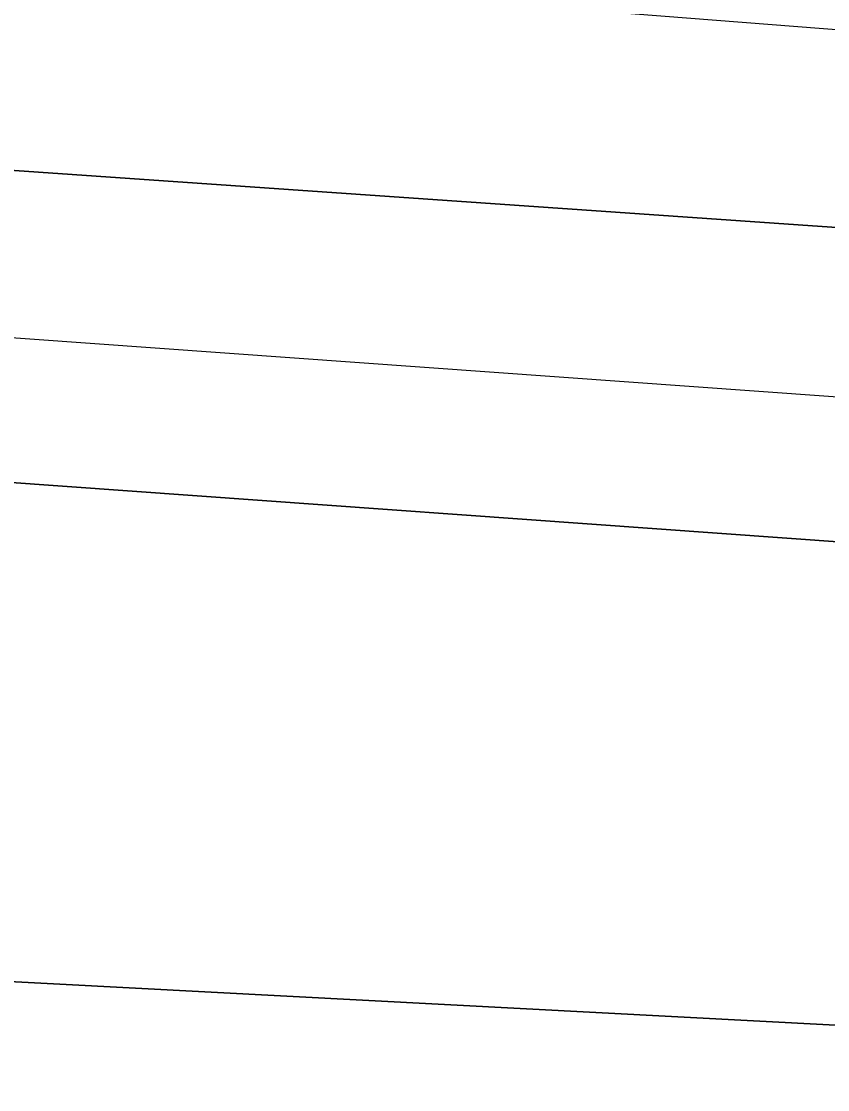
# Model space of a CAD drawing. Extents: x 3329332 to 3367211, y 631066 to 656469.
# Drawn here: x 3337769 to 3337870.7, y 648304.1 to 648438.8 of the extents above; entities that cross this region are included whole.
import ezdxf

# ---------------------------------------------------------------- set-up
doc = ezdxf.new("R2010")
doc.units = 0
for name, color, linetype in [('V-RIVR-EDGE', 7, 'Continuous'), ('V-TOPO-DPTH', 7, 'Continuous'), ('V-TOPO-MINR', 7, 'Continuous')]:
    doc.layers.add(name, color=color, linetype=linetype)

msp = doc.modelspace()

# ---------------------------------------------------------------- linework, layer by layer
at = {"layer": 'V-RIVR-EDGE'}
msp.add_spline([(3343636.8271070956, 646843.3989800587), (3343622.1108212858, 646851.5792317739), (3343608.9428611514, 646858.5922459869), (3343596.5399541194, 646861.3375356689), (3343585.2946953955, 646861.7531449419), (3343568.24393458, 646866.8367453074), (3343554.697763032, 646877.7287245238), (3343538.057816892, 646892.1185805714), (3343529.147033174, 646895.6308411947), (3343519.467360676, 646901.8596239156), (3343506.6900779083, 646910.0350810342), (3343488.8790585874, 646921.325408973), (3343476.1027347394, 646929.8886666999), (3343464.099135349, 646937.2866047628), (3343456.7481843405, 646944.2852351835), (3343449.7850339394, 646951.2829066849), (3343444.7484206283, 646953.23437568), (3343437.386921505, 646955.9671994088), (3343424.9830555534, 646958.3246884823), (3343409.480620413, 646962.2410513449), (3343396.697584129, 646968.089704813), (3343383.5277061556, 646974.3271178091), (3343375.7774475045, 646976.6730998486), (3343358.7228510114, 646980.205497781), (3343342.4448146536, 646984.1237784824), (3343324.996664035, 646985.3303316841), (3343315.3045255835, 646986.5177064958), (3343304.843498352, 646990.4216034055), (3343288.9638107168, 646998.60473188), (3343275.4109267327, 647006.7821068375), (3343264.954694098, 647012.6250067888), (3343248.681452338, 647018.4822905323), (3343233.954618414, 647022.3967355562), (3343209.925364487, 647028.2731976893), (3343162.260410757, 647042.3519666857), (3343147.918500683, 647045.1020509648), (3343128.926818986, 647049.4148447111), (3343116.5229530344, 647051.7723337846), (3343106.4526031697, 647056.8386736), (3343102.5793916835, 647058.7872658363), (3343086.688197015, 647062.3167870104), (3343081.258988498, 647062.3302118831), (3343073.506812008, 647063.9005927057), (3343064.593151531, 647066.249451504), (3343053.7481593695, 647071.7055097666), (3343047.940739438, 647075.5978996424), (3343041.7426421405, 647078.3278466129), (3343029.344529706, 647083.0121393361), (3343020.0488221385, 647087.6887607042), (3343006.4940203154, 647095.090534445), (3342971.6236099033, 647107.974257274), (3342951.4790744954, 647116.5557344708), (3342937.1515482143, 647125.1228278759), (3342928.2455590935, 647130.5740915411), (3342903.0586568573, 647138.7802340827), (3342877.487789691, 647148.5385379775), (3342858.8954156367, 647157.5039801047), (3342849.609297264, 647166.0586075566), (3342844.19159578, 647170.7256397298), (3342831.7934833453, 647175.4099324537), (3342823.655424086, 647177.7568734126), (3342803.887182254, 647181.6837843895), (3342796.52568313, 647184.4166081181), (3342787.2309344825, 647189.4810300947), (3342775.609382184, 647194.5512055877), (3342758.944504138, 647198.858245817), (3342732.97337041, 647203.5761007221), (3342721.3451056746, 647205.9316719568), (3342697.703652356, 647211.8071751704), (3342663.989931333, 647221.973416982), (3342635.705418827, 647232.1262339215), (3342620.593661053, 647237.2050396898), (3342601.9840264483, 647239.1900708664), (3342563.6166981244, 647249.3678197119), (3342526.798654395, 647258.7661316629), (3342490.762924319, 647270.8771300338), (3342457.056874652, 647284.1457767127), (3342444.661638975, 647289.9934712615), (3342438.029712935, 647274.1099479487), (3342415.16769651, 647281.5347357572), (3342391.925550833, 647292.0628873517), (3342329.1699355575, 647319.7520755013), (3342295.0780031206, 647333.7972823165), (3342283.068650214, 647338.8684167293), (3342254.791809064, 647352.1236385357), (3342236.19751717, 647360.3134794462), (3342218.3759497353, 647367.3380006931), (3342205.204153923, 647372.7998124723), (3342191.64743426, 647379.4259849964), (3342179.2579521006, 647387.6004831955), (3342172.2852125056, 647390.720148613), (3342149.820585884, 647402.0219835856), (3342116.8997266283, 647419.1667185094), (3342096.3664316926, 647427.3613540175), (3342074.6726116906, 647436.7222681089), (3342056.4594079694, 647442.1965458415), (3342048.7110671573, 647445.3181290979), (3342046.3909759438, 647448.0384868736), (3342044.4577264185, 647450.3700851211), (3342038.2586702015, 647452.712231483), (3342007.6463951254, 647462.4830013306), (3341964.2482070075, 647476.9390228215), (3341952.242689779, 647483.5613596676), (3341946.042674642, 647485.5157054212), (3341937.125178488, 647486.313361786), (3341928.594524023, 647486.7222586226), (3341922.397385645, 647489.8400062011), (3341906.513862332, 647496.4719322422), (3341894.505468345, 647501.9308672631), (3341878.2379801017, 647510.1149546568), (3341870.0932084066, 647509.7472913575), (3341856.9137412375, 647512.1066982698), (3341848.000080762, 647514.4555570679), (3341827.073231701, 647520.324347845), (3341821.2638939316, 647523.4411365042), (3341814.6789549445, 647526.5598430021), (3341810.025347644, 647526.571350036), (3341806.5332243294, 647525.8043790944), (3341795.289883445, 647526.9955895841), (3341774.7450814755, 647530.5366177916), (3341748.7854547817, 647539.9080799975), (3341739.1000287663, 647543.8100590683), (3341723.2049984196, 647545.7883778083), (3341703.4377155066, 647550.1030893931), (3341688.708963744, 647553.2419331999), (3341675.143613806, 647556.3779002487), (3341665.0684693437, 647559.505237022), (3341655.7785152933, 647566.5086620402), (3341650.35985489, 647570.787893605), (3341641.0583938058, 647573.1377113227), (3341619.3521078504, 647577.4572175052), (3341603.0731125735, 647580.9876975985), (3341588.7244900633, 647581.0231776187), (3341577.8641551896, 647580.2744261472), (3341570.499779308, 647581.843848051), (3341563.913881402, 647584.5747539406), (3341550.35620282, 647590.8131258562), (3341537.182489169, 647595.4993364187), (3341511.9936690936, 647602.9298777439), (3341494.1644303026, 647606.8519941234), (3341474.01126462, 647611.9432658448), (3341452.3126500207, 647619.3651768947), (3341435.647771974, 647623.672217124), (3341426.7293169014, 647624.0820728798), (3341409.6747204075, 647627.6144708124), (3341399.593822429, 647628.4150039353), (3341382.156219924, 647633.887363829), (3341364.3346524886, 647640.9118850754), (3341355.4209920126, 647643.2607438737), (3341344.179568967, 647645.2275555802), (3341336.034797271, 647644.8598922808), (3341320.5266086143, 647646.449451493), (3341290.677468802, 647651.176895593), (3341274.0145085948, 647656.2595370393), (3341268.5862589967, 647656.6607625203), (3341256.951281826, 647656.301729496), (3341232.5255970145, 647658.6889450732), (3341211.979836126, 647661.842172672), (3341186.0144559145, 647668.8868312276), (3341159.6564804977, 647673.9934456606), (3341146.4731776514, 647674.8016501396), (3341117.007043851, 647677.589132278), (3341103.433063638, 647677.2348938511), (3341097.616054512, 647677.2492776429), (3341091.8028810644, 647678.8148638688), (3341087.9296695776, 647680.7634561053), (3341085.2198599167, 647682.7091715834), (3341079.7954459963, 647684.661599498), (3341055.366884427, 647685.8854132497), (3341036.3684902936, 647687.4836027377), (3341024.7306363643, 647685.9611678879), (3341011.1547383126, 647684.8313282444), (3340999.5255146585, 647686.7990988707), (3340985.1855224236, 647690.3247843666), (3340953.8005228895, 647701.2608738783), (3340935.5930726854, 647709.0619552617), (3340923.584678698, 647714.5208902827), (3340917.0016575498, 647718.4151979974), (3340910.7968478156, 647718.4305407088), (3340908.0793667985, 647717.2738513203), (3340903.8135601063, 647717.2843994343), (3340894.5092222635, 647718.4708153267), (3340882.4893212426, 647719.2761430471), (3340860.789747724, 647726.3102534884), (3340855.75697009, 647729.812924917), (3340851.89047104, 647734.4761214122), (3340848.4060190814, 647736.811555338), (3340842.5909277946, 647737.6015403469), (3340826.314809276, 647742.2954222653), (3340811.5946877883, 647748.9244715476), (3340794.9432346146, 647758.6607202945), (3340781.396104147, 647769.1648989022), (3340774.827466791, 647778.8762157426), (3340770.949460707, 647778.8858049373), (3340766.3035247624, 647781.9997168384), (3340765.154506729, 647787.8196027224), (3340765.1631370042, 647791.3098081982), (3340761.6815618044, 647794.8086439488), (3340748.8985255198, 647800.6572974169), (3340736.8843780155, 647803.7894287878), (3340725.2589900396, 647807.3084018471), (3340719.4477344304, 647809.6495892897), (3340716.353959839, 647813.1474661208), (3340707.8348124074, 647818.2099702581), (3340686.534546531, 647829.8967290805), (3340660.9655972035, 647840.4306341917), (3340654.377781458, 647842.3859388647), (3340636.5533372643, 647848.2470582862), (3340626.477233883, 647850.986594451), (3340619.1090223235, 647851.0048139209), (3340608.2458106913, 647849.0926606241), (3340603.203443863, 647848.7173259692), (3340600.494593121, 647851.0508420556), (3340597.786701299, 647853.7721587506), (3340589.6467242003, 647855.343498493), (3340581.5086649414, 647857.6904394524), (3340569.1143881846, 647863.9259346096), (3340561.3708419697, 647868.9865209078), (3340557.892143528, 647873.6487584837), (3340534.6413675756, 647880.686704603), (3340500.541763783, 647891.6295065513), (3340470.702213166, 647900.2349567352), (3340445.522023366, 647911.1557035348), (3340419.5623966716, 647920.5271657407), (3340404.067632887, 647927.5459334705), (3340372.685510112, 647939.6454248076), (3340342.4696659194, 647952.9054412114), (3340306.057642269, 647969.6710058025), (3340282.828921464, 647985.6283659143), (3340275.0940055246, 647994.1791576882), (3340268.900702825, 647998.8481077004), (3340258.823640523, 648001.199843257), (3340240.223595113, 648007.0628805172), (3340208.8366777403, 648017.2233688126), (3340162.736351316, 648036.7275106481), (3340150.3468691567, 648044.9020088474), (3340132.923650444, 648056.1913778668), (3340120.1463676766, 648064.3668349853), (3340103.8769615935, 648071.7753211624), (3340062.4148997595, 648085.063146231), (3340020.562160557, 648097.1885283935), (3340008.159253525, 648099.9338180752), (3339970.575197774, 648113.2120539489), (3339931.446652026, 648129.2087297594), (3339889.974042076, 648138.2307481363), (3339851.5961656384, 648144.1426902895), (3339826.794187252, 648151.1844720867), (3339779.131151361, 648166.0388423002), (3339750.4607560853, 648176.9682193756), (3339726.4410913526, 648186.7226875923), (3339710.1716852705, 648194.1311737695), (3339698.5520508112, 648199.9769504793), (3339684.9905365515, 648204.6641199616), (3339657.470118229, 648210.1614117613), (3339640.4049736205, 648209.4280030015), (3339598.1414197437, 648212.2471294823), (3339566.358071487, 648218.9183712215), (3339519.0713291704, 648229.118175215), (3339492.7200661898, 648236.9393939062), (3339468.307806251, 648244.7558180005), (3339451.6400514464, 648247.899456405), (3339423.72320224, 648249.9075016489), (3339391.1489100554, 648250.3758514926), (3339356.2621980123, 648256.6669639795), (3339323.3125711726, 648262.1776806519), (3339267.0929899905, 648266.970331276), (3339191.493926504, 648276.0767345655), (3339142.6492693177, 648283.5657699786), (3339080.627062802, 648294.1898135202), (3339050.0051985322, 648300.0825772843), (3339012.788806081, 648305.2160414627), (3338936.4160592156, 648315.0999638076), (3338861.5935558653, 648324.5922498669), (3338841.0430003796, 648325.8064744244), (3338779.400923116, 648333.3271541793), (3338716.984203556, 648341.237552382), (3338619.6702238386, 648351.1732563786), (3338573.9260536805, 648357.879019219), (3338540.2008256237, 648363.3916537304), (3338502.213626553, 648370.4660387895), (3338454.128268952, 648371.3605460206), (3338406.04578811, 648373.4184550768), (3338372.6958947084, 648373.8887227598), (3338327.7215722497, 648378.2657641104), (3338302.9100046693, 648381.4295398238), (3338283.518056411, 648380.7018845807), (3338273.82495904, 648381.5014587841), (3338260.6522043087, 648386.5754699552), (3338248.6428514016, 648391.646604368), (3338238.5715426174, 648396.3251435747), (3338223.4501956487, 648397.5259432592), (3338149.397539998, 648404.6895078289), (3338106.754815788, 648410.9997987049), (3338090.4815740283, 648416.8570824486), (3338075.7662471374, 648425.4251347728), (3338068.017906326, 648428.5467180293), (3338061.041331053, 648430.1151810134), (3338050.188667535, 648432.4688344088), (3338042.0563617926, 648437.1425790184), (3338023.077146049, 648446.4967806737), (3338014.178828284, 648455.0504492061), (3338009.5482350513, 648464.3691708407), (3338008.012375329, 648470.5778162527), (3338005.6980376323, 648475.6249776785), (3338000.2832129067, 648481.4554116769), (3337993.311432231, 648484.962877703), (3337977.799407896, 648485.0012344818), (3337963.842421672, 648486.5869580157), (3337952.2227872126, 648492.4327347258), (3337934.79860958, 648503.3343031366), (3337924.3558018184, 648514.6064116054), (3337915.4689910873, 648527.8136874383), (3337906.963268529, 648538.3054000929), (3337897.6704377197, 648544.1454232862), (3337885.6534134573, 648546.1141528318), (3337868.6055294, 648552.3611550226), (3337833.747584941, 648570.2862857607), (3337831.4265348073, 648572.6188429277), (3337828.3413904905, 648579.6069252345), (3337825.256246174, 648586.595007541), (3337821.7775477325, 648591.257245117), (3337805.128012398, 648601.7690950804), (3337772.198522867, 648615.4236245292), (3337745.0716586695, 648623.2467610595), (3337725.3043757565, 648627.561472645), (3337697.3971157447, 648633.4475239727), (3337655.9264236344, 648643.2451435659), (3337633.050982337, 648645.2407228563), (3337587.683105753, 648647.2919194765), (3337530.6735395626, 648646.2694788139), (3337482.1965456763, 648645.6137425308), (3337469.4000845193, 648646.0331874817), (3337459.3258989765, 648649.5483248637), (3337449.6337605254, 648650.7356996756), (3337425.977923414, 648650.7941937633), (3337387.1921090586, 648648.5632820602), (3337346.0785321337, 648645.9503232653), (3337294.491462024, 648642.1998534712), (3337235.915350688, 648634.9764387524), (3337203.720228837, 648631.9536242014), (3337180.834239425, 648629.6833967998), (3337120.3162482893, 648621.3013748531), (3337079.5770471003, 648613.2582486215), (3337041.950798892, 648609.4732577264), (3337018.288249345, 648606.8171475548), (3336982.5914149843, 648599.1493559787), (3336951.5549003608, 648594.1846616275), (3336908.505197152, 648592.7398992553), (3336875.1648929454, 648597.088173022), (3336858.1045429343, 648598.2937673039), (3336851.1308444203, 648601.025632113), (3336844.931788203, 648603.367778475), (3336839.116696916, 648604.1577634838), (3336830.97288414, 648604.1779007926), (3336822.0457987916, 648601.0975510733), (3336811.5607985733, 648595.3064327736), (3336803.0243905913, 648593.38852596), (3336796.0430207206, 648593.017985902), (3336789.068363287, 648595.3620501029), (3336779.3743069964, 648595.773823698), (3336757.2572063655, 648590.787074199), (3336729.690759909, 648577.6699367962), (3336702.1377383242, 648569.9820079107), (3336685.851071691, 648570.4100831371), (3336673.8330885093, 648571.991012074), (3336663.7483548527, 648571.2403427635), (3336652.882266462, 648568.1647876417), (3336636.9603863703, 648559.2846893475), (3336627.2586587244, 648556.5940580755), (3336614.4593208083, 648555.8501012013), (3336584.9759264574, 648551.6571723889), (3336546.1862764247, 648547.8750582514), (3336510.1064360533, 648542.1472286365), (3336477.9017250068, 648535.2464080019), (3336448.4029879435, 648524.8486694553), (3336423.931274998, 648508.6214558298), (3336410.7115332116, 648494.6932371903), (3336400.5932373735, 648480.3695465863), (3336397.4630238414, 648469.1310002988), (3336394.711021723, 648454.0134890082), (3336388.0781367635, 648437.7421650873), (3336381.4500464, 648423.409844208), (3336375.9901524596, 648411.0136496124), (3336372.482686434, 648404.0418689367), (3336364.323530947, 648397.8571965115), (3336361.2134547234, 648394.762463), (3336359.6555398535, 648392.0516944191), (3336357.7011941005, 648385.8516792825), (3336351.0903642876, 648378.4997693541), (3336344.851033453, 648364.5542901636), (3336339.7981185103, 648359.9131488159), (3336331.2597926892, 648357.2196407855), (3336326.2116723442, 648354.5175024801), (3336319.2197543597, 648349.8811557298), (3336309.8904846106, 648340.9847558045), (3336302.5136427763, 648337.5127697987), (3336295.1348831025, 648333.2651825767), (3336286.9699740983, 648324.753706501), (3336280.3696924, 648321.6676032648), (3336267.1739236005, 648317.4343998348), (3336257.8667089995, 648317.457413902), (3336251.6618992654, 648317.4727566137), (3336242.352766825, 648316.7201694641), (3336231.4924319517, 648315.9714179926), (3336219.8584136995, 648316.0001855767), (3336194.6504152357, 648315.6747147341), (3336165.5749588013, 648319.6246397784), (3336148.122013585, 648318.8921899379), (3336131.0530332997, 648316.6075787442), (3336112.040255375, 648312.3887591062), (3336101.9488092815, 648308.9234855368), (3336086.414729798, 648300.0424283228), (3336075.546723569, 648296.1912719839), (3336060.4167463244, 648293.9018661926), (3336047.620285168, 648294.3213111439), (3336032.5056506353, 648298.2367150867), (3336021.6558638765, 648301.7537703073), (3336016.2304910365, 648303.3183976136), (3336006.536434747, 648303.7301712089), (3335978.6195855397, 648305.7382164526), (3335940.2158182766, 648301.1795421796), (3335891.725399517, 648295.0945973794), (3335848.668024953, 648290.5474301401), (3335790.1091741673, 648290.304426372), (3335753.2671574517, 648290.0077231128), (3335726.4993262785, 648286.1958824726), (3335694.691046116, 648282.7843083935), (3335674.8959545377, 648275.8528023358), (3335659.375299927, 648272.4009536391), (3335636.485474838, 648268.5795238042), (3335620.5808552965, 648266.6798364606), (3335591.8816924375, 648265.9751952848), (3335557.760033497, 648267.9985832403), (3335544.1870122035, 648268.0321454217), (3335523.2429025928, 648266.920525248), (3335504.6208020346, 648263.8641485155), (3335489.879584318, 648261.9615844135), (3335466.2323774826, 648265.5102839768), (3335442.1868219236, 648264.7941357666), (3335411.550573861, 648264.8698904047), (3335377.8042495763, 648261.8509115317), (3335309.145322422, 648254.6524287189), (3335266.481501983, 648252.4311062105), (3335243.9861899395, 648251.3233217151), (3335220.7162355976, 648250.6052556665), (3335202.4953605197, 648252.9771285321), (3335190.085741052, 648253.0078139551), (3335171.0777577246, 648250.7279973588), (3335140.040284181, 648245.3755023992), (3335097.7364556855, 648231.9070033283), (3335079.888997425, 648228.4609081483), (3335074.8475895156, 648228.4733741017), (3335068.641820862, 648228.100916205), (3335061.6614099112, 648228.1181767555), (3335052.348441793, 648225.8143871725), (3335042.2617902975, 648224.2881166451), (3335032.1655496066, 648218.883840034), (3335022.075062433, 648215.8063670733), (3335003.0651612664, 648212.7509492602), (3334965.832467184, 648211.2918030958), (3334950.711120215, 648212.4926027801), (3334915.8148189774, 648214.905709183), (3334852.211683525, 648213.5117695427), (3334793.257360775, 648210.1673198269), (3334744.7774901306, 648208.3481817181), (3334710.648159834, 648207.2691648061), (3334677.2905950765, 648204.6370276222), (3334638.509575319, 648204.3451189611), (3334608.649887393, 648204.8067563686), (3334566.769339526, 648205.6859208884), (3334543.1135024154, 648205.7444149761), (3334524.8839970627, 648204.6260823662), (3334499.6721629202, 648202.7494090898), (3334450.4205267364, 648202.4833912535), (3334410.477064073, 648202.5821599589), (3334380.228616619, 648202.6569556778), (3334353.8668055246, 648206.2123676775), (3334344.5576730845, 648205.4597805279), (3334325.5516075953, 648203.9555651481), (3334283.271752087, 648200.1820812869), (3334254.566835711, 648197.1506364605), (3334219.268350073, 648193.7476926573), (3334183.2000167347, 648192.6734703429), (3334158.3779010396, 648191.5714393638), (3334149.457528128, 648191.205693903), (3334137.0402373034, 648188.1339744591), (3334128.501911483, 648185.440466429), (3334111.044171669, 648182.7690135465), (3334081.563654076, 648179.7394865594), (3334057.1293389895, 648178.636496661), (3334040.8436312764, 648179.4523724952), (3334029.993844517, 648182.969427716), (3334019.911028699, 648182.9943596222), (3333987.3213938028, 648177.2578997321), (3333955.1224362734, 648172.6838827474), (3333933.013006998, 648170.799538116), (3333908.970328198, 648171.2467917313), (3333889.5831745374, 648172.4581395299), (3333868.256058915, 648173.2864813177), (3333818.617581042, 648173.4092230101), (3333772.0776723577, 648171.973090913), (3333733.678699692, 648169.3534196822), (3333687.913433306, 648167.5275691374), (3333647.9594225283, 648163.3605311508), (3333617.3135852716, 648159.5582797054), (3333590.539041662, 648153.0318348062), (3333562.604931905, 648148.059469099), (3333531.5645816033, 648141.5435723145), (3333511.0063547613, 648139.6553920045), (3333488.8978844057, 648138.1588479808), (3333475.711704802, 648137.8036506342), (3333461.743211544, 648134.7357668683), (3333439.4028820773, 648130.067855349)], degree=3, dxfattribs=at)
at = {"layer": 'V-TOPO-DPTH'}
for points in [[(3336982.7720334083, 648474.4389676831), (3337919.727413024, 648409.4825739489), (3337947.6838134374, 648406.5979694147), (3337975.595691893, 648403.35918257), (3338003.440787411, 648399.5891222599), (3338031.2413609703, 648395.4648796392), (3338116.9031699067, 648381.9213908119), (3338187.4470472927, 648370.4469123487), (3338257.9186963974, 648358.555668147), (3338328.2820030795, 648346.0392753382), (3338398.57308148, 648333.106116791), (3338738.0620172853, 648269.082800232), (3338755.598312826, 648265.8760082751), (3338773.1565824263, 648262.7988096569), (3338790.7478131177, 648259.9160010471), (3338808.3610178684, 648257.1627857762), (3338947.6233134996, 648236.1822894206), (3339034.8388757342, 648222.755936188)], [(3336982.7720334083, 648474.4389676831), (3337919.727413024, 648409.4825739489), (3337947.6838134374, 648406.5979694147), (3337975.595691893, 648403.35918257), (3338003.440787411, 648399.5891222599), (3338031.2413609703, 648395.4648796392), (3338116.9031699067, 648381.9213908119), (3338187.4470472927, 648370.4469123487), (3338257.9186963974, 648358.555668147), (3338328.2820030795, 648346.0392753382), (3338398.57308148, 648333.106116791), (3338738.0620172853, 648269.082800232), (3338755.598312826, 648265.8760082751), (3338773.1565824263, 648262.7988096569), (3338790.7478131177, 648259.9160010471), (3338808.3610178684, 648257.1627857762), (3338947.6233134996, 648236.1822894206), (3339034.8388757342, 648222.755936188)], [(3339316.153767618, 648151.4587064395), (3338836.843545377, 648216.8387125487), (3338801.009225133, 648221.9090623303), (3338765.2114367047, 648227.2175623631), (3338729.4684459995, 648232.883287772), (3338693.76198711, 648238.7871634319), (3338668.0704922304, 648243.1670239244), (3338619.5529304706, 648251.481225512), (3338571.045021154, 648259.8510823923), (3338522.5515905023, 648268.3044222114), (3338474.0678122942, 648276.8134173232), (3337986.284111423, 648362.853183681), (3337977.7555562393, 648364.2782085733), (3337969.212009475, 648365.6001977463), (3337960.645975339, 648366.7676333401), (3336978.1150619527, 648437.3655455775)], [(3336978.1150619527, 648437.3655455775), (3337960.645975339, 648366.7676333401), (3337969.212009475, 648365.6001977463), (3337977.7555562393, 648364.2782085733), (3337986.284111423, 648362.853183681), (3338474.0678122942, 648276.8134173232), (3338522.5515905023, 648268.3044222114), (3338571.045021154, 648259.8510823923), (3338619.5529304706, 648251.481225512), (3338668.0704922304, 648243.1670239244), (3338693.76198711, 648238.7871634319), (3338729.4684459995, 648232.883287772), (3338765.2114367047, 648227.2175623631), (3338801.009225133, 648221.9090623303), (3338836.843545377, 648216.8387125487), (3339316.153767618, 648151.4587064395)], [(3339011.55421175, 648138.8889914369), (3338960.06198872, 648147.3047570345), (3338908.48614522, 648155.1918674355), (3338856.854554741, 648162.726541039), (3338776.3776592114, 648174.0493796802), (3338764.951755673, 648175.7156385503), (3338753.5379287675, 648177.4584082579), (3338742.142216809, 648179.315944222), (3338730.758581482, 648181.2499910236), (3338317.391919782, 648253.6215960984), (3338257.9021239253, 648263.6961375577), (3338198.3433277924, 648273.3284346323), (3338138.6810312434, 648282.2973651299), (3338078.9497344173, 648290.8240512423), (3338016.6731175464, 648299.3607690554), (3337988.0003732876, 648303.0233249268), (3337959.290337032, 648306.3341646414), (3337930.524362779, 648309.1174301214), (3337005.482805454, 648357.9925731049)], [(3337005.482805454, 648357.9925731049), (3337930.524362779, 648309.1174301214), (3337959.290337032, 648306.3341646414), (3337988.0003732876, 648303.0233249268), (3338016.6731175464, 648299.3607690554), (3338078.9497344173, 648290.8240512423), (3338138.6810312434, 648282.2973651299), (3338198.3433277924, 648273.3284346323), (3338257.9021239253, 648263.6961375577), (3338317.391919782, 648253.6215960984), (3338730.758581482, 648181.2499910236), (3338742.142216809, 648179.315944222), (3338753.5379287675, 648177.4584082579), (3338764.951755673, 648175.7156385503), (3338776.3776592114, 648174.0493796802), (3338856.854554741, 648162.726541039), (3338908.48614522, 648155.1918674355), (3338960.06198872, 648147.3047570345), (3339011.55421175, 648138.8889914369)]]:
    msp.add_lwpolyline(points, dxfattribs=at)
at = {"layer": 'V-TOPO-MINR'}
for points in [[(3339041.480670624, 648234.8329236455), (3338988.5260963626, 648243.6878931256), (3338935.5320642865, 648252.3035755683), (3338882.5117269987, 648260.7597333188), (3338796.5181183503, 648274.275675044), (3338786.4850753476, 648275.911971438), (3338776.4656545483, 648277.6252556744), (3338766.4666670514, 648279.4540216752), (3338756.4813017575, 648281.3597755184), (3338153.2715135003, 648400.0958853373), (3338124.4842036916, 648405.5616494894), (3338095.6519659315, 648410.7687105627), (3338066.752336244, 648415.5877170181), (3338037.8077786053, 648420.1480203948), (3338008.7960536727, 648424.2294266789), (3337979.7397585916, 648427.9314509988), (3337950.6166082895, 648431.0644023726), (3337921.448887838, 648433.8179717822), (3337008.4450349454, 648504.932441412)], [(3339034.8388757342, 648222.755936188), (3338947.6233134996, 648236.1822894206), (3338808.3610178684, 648257.1627857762), (3338790.7478131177, 648259.9160010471), (3338773.1565824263, 648262.7988096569), (3338755.598312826, 648265.8760082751), (3338738.0620172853, 648269.082800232), (3338398.57308148, 648333.106116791), (3338328.2820030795, 648346.0392753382), (3338257.9186963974, 648358.555668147), (3338187.4470472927, 648370.4469123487), (3338116.9031699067, 648381.9213908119), (3338031.2413609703, 648395.4648796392), (3338003.440787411, 648399.5891222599), (3337975.595691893, 648403.35918257), (3337947.6838134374, 648406.5979694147), (3337919.727413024, 648409.4825739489), (3336982.7720334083, 648474.4389676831)], [(3339114.346689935, 648196.0088264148), (3338821.7510590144, 648238.0674986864), (3338795.5703590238, 648241.9718252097), (3338769.4193713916, 648246.0598661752), (3338743.3129522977, 648250.4234788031), (3338717.236245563, 648254.9708058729), (3338592.871949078, 648277.3341997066), (3338504.6059529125, 648293.0311290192), (3338416.3007164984, 648308.501511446), (3338327.9366197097, 648323.632073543), (3338239.5332826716, 648338.536088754), (3338006.4428074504, 648377.3721249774), (3337989.273657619, 648380.0692770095), (3337972.0757573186, 648382.5534444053), (3337954.8347313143, 648384.7181348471), (3337937.56495484, 648386.6698406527), (3337013.3624604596, 648453.0603778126)], [(3339316.153767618, 648151.4587064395), (3338836.843545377, 648216.8387125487), (3338801.009225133, 648221.9090623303), (3338765.2114367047, 648227.2175623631), (3338729.4684459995, 648232.883287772), (3338693.76198711, 648238.7871634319), (3338668.0704922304, 648243.1670239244), (3338619.5529304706, 648251.481225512), (3338571.045021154, 648259.8510823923), (3338522.5515905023, 648268.3044222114), (3338474.0678122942, 648276.8134173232), (3337986.284111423, 648362.853183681), (3337977.7555562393, 648364.2782085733), (3337969.212009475, 648365.6001977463), (3337960.645975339, 648366.7676333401), (3336978.1150619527, 648437.3655455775)], [(3339011.55421175, 648138.8889914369), (3338960.06198872, 648147.3047570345), (3338908.48614522, 648155.1918674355), (3338856.854554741, 648162.726541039), (3338776.3776592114, 648174.0493796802), (3338764.951755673, 648175.7156385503), (3338753.5379287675, 648177.4584082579), (3338742.142216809, 648179.315944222), (3338730.758581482, 648181.2499910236), (3338317.391919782, 648253.6215960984), (3338257.9021239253, 648263.6961375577), (3338198.3433277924, 648273.3284346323), (3338138.6810312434, 648282.2973651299), (3338078.9497344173, 648290.8240512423), (3338016.6731175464, 648299.3607690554), (3337988.0003732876, 648303.0233249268), (3337959.290337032, 648306.3341646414), (3337930.524362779, 648309.1174301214), (3337005.482805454, 648357.9925731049)]]:
    msp.add_lwpolyline(points, dxfattribs=at)

doc.saveas('drawing.dxf')
